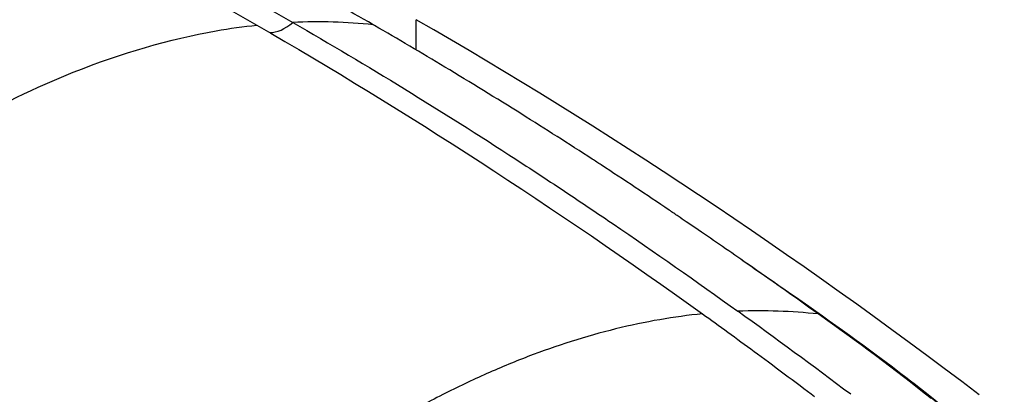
# Model space of a CAD drawing. Header units: millimetres. Extents: x 0 to 4378, y 0 to 2397.
# Tile 641 of 656: x 2606 to 2614, y 1982 to 1985. Entities that reach past the tile are written whole.
import ezdxf

# ---------------------------------------------------------------- set-up
doc = ezdxf.new("R2010")
doc.units = ezdxf.units.MM
doc.header["$LTSCALE"] = 0.2
doc.layers.add('01_Object Line', color=4, linetype='Continuous')

# ---------------------------------------------------------------- blocks, each defined once
blk = doc.blocks.new('Blk$A18R2-0W24D')
blk.add_line((-128.7133453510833, 1125.713814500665), (-128.7133453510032, 1125.953595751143))
for centre, major_axis, ratio, start_param, end_param in [((-118.0161217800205, 1099.422279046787), (19.50000000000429, -33.77499074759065), 0.5773502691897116, 0, 3.141592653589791), ((-121.1981022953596, 1097.585161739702), (19.5000000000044, -33.77499074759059), 0.5773502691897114, 0, 3.141592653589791), ((-122.2587624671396, 1096.972789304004), (19.50000000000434, -33.77499074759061), 0.5773502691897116, 6.276472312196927, 9.43149095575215), ((-129.7565438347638, 1126.176754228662), (-0.1766557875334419, -0.3079886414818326), 0.5792306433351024, 0.292939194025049, 1.037887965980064), ((-472.9039207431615, -1193.469473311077), (-344.0394065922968, -2319.358834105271), 0.04282765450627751, 3.14349642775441, 3.149811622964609), ((-128.6497789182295, 1093.282942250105), (-19.98424188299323, 34.61358883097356), 0.5773513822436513, 5.341330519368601, 5.500035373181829), ((-128.6610486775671, 1092.762776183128), (21.68060373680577, -35.30950783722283), 0.5534740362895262, 2.187802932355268, 2.218616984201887), ((-127.1122727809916, 1114.326031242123), (-2.061076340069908, -9.213435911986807), 0.6695215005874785, 3.21730762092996, 3.317214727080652)]:
    blk.add_ellipse(centre, major_axis=major_axis, ratio=ratio, start_param=start_param, end_param=end_param)
for points in [[(-133.5010946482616, 1127.69444771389), (-132.3326700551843, 1127.185137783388), (-131.155077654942, 1126.590279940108), (-129.9780337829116, 1125.911100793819)], [(-129.9763386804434, 1125.910122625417), (-128.795259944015, 1125.228523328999), (-127.6149419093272, 1124.462042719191), (-126.4426676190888, 1123.619280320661)], [(-126.1258584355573, 1124.04417475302), (-126.0215758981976, 1123.97270765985), (-125.9169242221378, 1123.900812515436), (-125.8123025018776, 1123.828324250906)], [(-124.6274070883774, 1122.94568894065), (-124.9175046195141, 1123.178566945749), (-125.2188016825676, 1123.401526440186), (-125.5236108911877, 1123.617644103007)]]:
    blk.add_open_spline(points, degree=3)
for points, knots in [([(-133.219173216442, 1127.71403374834), (-132.9268828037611, 1127.587267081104), (-132.6347651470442, 1127.454902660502), (-132.0499440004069, 1127.180074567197), (-131.7559504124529, 1127.037096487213), (-130.8722704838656, 1126.591289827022), (-130.282237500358, 1126.272588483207), (-129.6926045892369, 1125.932118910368)], [-0.5004109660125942, -0.5004109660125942, -0.5004109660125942, -0.5004109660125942, -0.3751555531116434, -0.3751555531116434, -0.2502054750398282, -0.2502054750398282, -5.978290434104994e-08, -5.978290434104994e-08, -5.978290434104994e-08, -5.978290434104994e-08]), ([(-129.0542166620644, 1125.913190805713), (-129.2587083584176, 1126.031166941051), (-129.4633607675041, 1126.146431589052), (-129.6679220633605, 1126.259065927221), (-129.8546776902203, 1126.361896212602), (-130.0413567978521, 1126.462533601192), (-130.2277119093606, 1126.560997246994), (-130.4112803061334, 1126.657988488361), (-130.5945317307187, 1126.752868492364), (-130.7780386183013, 1126.84571483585), (-130.7991850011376, 1126.856413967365), (-130.8203347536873, 1126.867086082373), (-130.8414887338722, 1126.877731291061), (-131.027206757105, 1126.971189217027), (-131.2132409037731, 1127.062569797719), (-131.4002096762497, 1127.151962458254), (-131.4458429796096, 1127.173780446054), (-131.4913837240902, 1127.195463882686), (-131.536850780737, 1127.217014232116), (-131.6505231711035, 1127.27089235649), (-131.763528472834, 1127.32400487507), (-131.8763659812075, 1127.37629818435), (-131.8996864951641, 1127.387105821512), (-131.9229997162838, 1127.397878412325), (-131.9463098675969, 1127.408615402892), (-132.1189014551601, 1127.488113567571), (-132.2911668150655, 1127.56564506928), (-132.4643165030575, 1127.64095956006), (-132.481444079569, 1127.648409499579), (-132.4985802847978, 1127.655837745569), (-132.515726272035, 1127.663244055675), (-132.5377030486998, 1127.672737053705), (-132.5596959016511, 1127.68219402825), (-132.5821172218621, 1127.692858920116)], [13.58946835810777, 13.58946835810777, 13.58946835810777, 13.58946835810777, 14.4789987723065, 14.4789987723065, 14.4789987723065, 15.2911016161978, 15.2911016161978, 15.2911016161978, 16.0910604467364, 16.0910604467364, 16.0910604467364, 16.1832435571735, 16.1832435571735, 16.1832435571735, 16.9925505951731, 16.9925505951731, 16.9925505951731, 17.19007744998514, 17.19007744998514, 17.19007744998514, 17.6839152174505, 17.6839152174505, 17.6839152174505, 17.7859783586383, 17.7859783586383, 17.7859783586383, 18.5416679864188, 18.5416679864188, 18.5416679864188, 18.6164190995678, 18.6164190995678, 18.6164190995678, 18.7122309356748, 18.7122309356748, 18.7122309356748, 18.7122309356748]), ([(-134.4801743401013, 1123.533039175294), (-134.0674756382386, 1123.900809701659), (-133.6619953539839, 1124.226447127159), (-132.6361480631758, 1124.956491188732), (-132.0262619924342, 1125.298549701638), (-131.0485611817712, 1125.689716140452), (-130.6709382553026, 1125.799513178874), (-130.1916290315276, 1125.884285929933), (-130.0835686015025, 1125.899701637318), (-129.9763386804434, 1125.910122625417)], [0.0735794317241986, 0.0735794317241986, 0.0735794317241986, 0.0735794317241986, 1.77345565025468, 1.77345565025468, 4.45062885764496, 4.45062885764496, 6.1878367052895, 6.1878367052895, 6.69711742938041, 6.69711742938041, 6.69711742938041, 6.69711742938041]), ([(-129.6926045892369, 1125.932118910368), (-129.1014068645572, 1125.591163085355), (-128.5113302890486, 1125.228726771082), (-127.7751320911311, 1124.750131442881), (-127.6280327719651, 1124.653185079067), (-127.3705843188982, 1124.481244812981), (-127.2605713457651, 1124.407023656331), (-126.8200022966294, 1124.107106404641), (-126.4897153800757, 1123.876380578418), (-126.1606886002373, 1123.638831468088)], [-0.5012622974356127, -0.5012622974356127, -0.5012622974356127, -0.5012622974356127, -0.250662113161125, -0.250662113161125, -0.1880426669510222, -0.1880426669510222, -0.1410103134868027, -0.1410103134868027, -6.175530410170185e-05, -6.175530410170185e-05, -6.175530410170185e-05, -6.175530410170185e-05]), ([(-125.5249779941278, 1123.618631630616), (-125.6960154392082, 1123.742174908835), (-125.8686886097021, 1123.864752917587), (-126.0415763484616, 1123.985476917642), (-126.0572501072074, 1123.996421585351), (-126.0729256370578, 1124.007351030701), (-126.0886019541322, 1124.018265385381), (-126.2174491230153, 1124.107972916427), (-126.3463987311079, 1124.196665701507), (-126.4747761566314, 1124.284398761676), (-126.5066757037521, 1124.306198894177), (-126.5385401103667, 1124.327939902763), (-126.5703593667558, 1124.349622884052), (-126.5915594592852, 1124.364069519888), (-126.6127471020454, 1124.378488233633), (-126.633920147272, 1124.392878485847), (-126.6578264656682, 1124.409126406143), (-126.6817083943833, 1124.425337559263), (-126.7055625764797, 1124.441511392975), (-126.8846780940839, 1124.562956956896), (-127.0647105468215, 1124.682544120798), (-127.2450876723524, 1124.800187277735), (-127.2688484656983, 1124.815684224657), (-127.292615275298, 1124.83114746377), (-127.3163868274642, 1124.846576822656), (-127.502457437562, 1124.96734934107), (-127.6888111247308, 1125.086039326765), (-127.8748278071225, 1125.202552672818), (-128.0785424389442, 1125.33015130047), (-128.2818495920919, 1125.455138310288), (-128.485184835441, 1125.577553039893), (-128.6713522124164, 1125.689632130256), (-128.8575441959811, 1125.799555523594), (-129.0441322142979, 1125.907366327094), (-129.0475022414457, 1125.909313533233), (-129.0508723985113, 1125.911260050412), (-129.0542166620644, 1125.913190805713)], [-18.71023257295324, -18.71023257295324, -18.71023257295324, -18.71023257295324, -17.9602097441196, -17.9602097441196, -17.9602097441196, -17.8922137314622, -17.8922137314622, -17.8922137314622, -17.3333392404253, -17.3333392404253, -17.3333392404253, -17.1944686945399, -17.1944686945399, -17.1944686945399, -17.1019439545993, -17.1019439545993, -17.1019439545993, -16.9974750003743, -16.9974750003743, -16.9974750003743, -16.2130418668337, -16.2130418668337, -16.2130418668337, -16.1097097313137, -16.1097097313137, -16.1097097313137, -15.3008827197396, -15.3008827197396, -15.3008827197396, -14.4151025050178, -14.4151025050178, -14.4151025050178, -13.60410989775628, -13.60410989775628, -13.60410989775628, -13.5894622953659, -13.5894622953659, -13.5894622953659, -13.5894622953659]), ([(-139.9744902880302, 1124.331393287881), (-138.5616030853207, 1123.758772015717), (-137.1478707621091, 1123.061804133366), (-134.3319710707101, 1121.435286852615), (-132.9313976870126, 1120.505815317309), (-131.5255587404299, 1119.450899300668)], [0, 0, 0, 0, 0.6061918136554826, 0.6061918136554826, 1.212383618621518, 1.212383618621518, 1.212383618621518, 1.212383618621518]), ([(-125.8123025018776, 1123.828324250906), (-125.2381201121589, 1123.430495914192), (-124.6648399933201, 1123.014802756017), (-123.4469728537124, 1121.906506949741), (-123.1170413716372, 1121.103855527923), (-123.2723824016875, 1119.680816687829), (-123.7533077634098, 1119.074630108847), (-124.5478728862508, 1118.750691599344)], [4.433635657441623, 4.433635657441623, 4.433635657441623, 4.433635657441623, 6.88336593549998, 6.88336593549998, 10.32504890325, 10.32504890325, 13.7667310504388, 13.7667310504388, 13.7667310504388, 13.7667310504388]), ([(-126.4426676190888, 1123.619280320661), (-126.5549060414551, 1123.607556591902), (-126.6675538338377, 1123.591962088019), (-126.8967346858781, 1123.552054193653), (-127.0132974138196, 1123.527546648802), (-127.2477470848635, 1123.469847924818), (-127.3656343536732, 1123.436656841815), (-127.5979059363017, 1123.362995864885), (-127.7122352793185, 1123.322881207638), (-127.9424444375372, 1123.234537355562), (-128.058328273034, 1123.186283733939), (-128.2908346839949, 1123.081979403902), (-128.4074534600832, 1123.025957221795), (-128.5867533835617, 1122.934131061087), (-128.6490392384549, 1122.901190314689), (-128.8361153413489, 1122.799109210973), (-128.9613543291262, 1122.726602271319), (-129.2156425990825, 1122.571146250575), (-129.3447183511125, 1122.488016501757), (-129.6046732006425, 1122.31225713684), (-129.7355570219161, 1122.219598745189), (-129.9973117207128, 1122.026049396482), (-130.1281670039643, 1121.925260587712), (-130.3351010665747, 1121.759514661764), (-130.4107101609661, 1121.697633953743), (-130.6366064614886, 1121.508797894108), (-130.7875440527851, 1121.377438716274), (-130.9394344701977, 1121.239997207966)], [1.94273352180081, 1.94273352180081, 1.94273352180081, 1.94273352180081, 2.4574735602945, 2.4574735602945, 2.98419006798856, 2.98419006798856, 3.51090657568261, 3.51090657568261, 4.01596246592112, 4.01596246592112, 4.52254927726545, 4.52254927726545, 5.02730876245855, 5.02730876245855, 5.29496869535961, 5.29496869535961, 5.82929446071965, 5.82929446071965, 6.3743318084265, 6.3743318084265, 6.92102852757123, 6.92102852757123, 7.46165499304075, 7.46165499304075, 7.77143347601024, 7.77143347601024, 8.38446136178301, 8.38446136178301, 8.38446136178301, 8.38446136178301]), ([(-126.4426676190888, 1123.619280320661), (-126.3093203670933, 1123.523107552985), (-126.1719232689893, 1123.423461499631), (-125.8915864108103, 1123.217626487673), (-125.6934592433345, 1123.070526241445), (-125.5519700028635, 1122.963237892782)], [9.001740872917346e-05, 9.001740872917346e-05, 9.001740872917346e-05, 9.001740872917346e-05, 0.05699219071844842, 0.05699219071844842, 0.114125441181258, 0.114125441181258, 0.114125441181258, 0.114125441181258]), ([(-130.9394344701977, 1121.239997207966), (-131.3213962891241, 1121.517011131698), (-131.7054988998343, 1121.784856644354), (-132.8845892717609, 1122.577640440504), (-133.6830509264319, 1123.073197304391), (-134.4801743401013, 1123.533039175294)], [-5.09616784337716, -5.09616784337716, -5.09616784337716, -5.09616784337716, -3.43282997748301, -3.43282997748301, -1.61703431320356e-08, -1.61703431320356e-08, -1.61703431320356e-08, -1.61703431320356e-08]), ([(-125.2620738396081, 1123.438146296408), (-124.8356014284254, 1123.128206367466), (-124.4266789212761, 1122.820214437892), (-123.7546021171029, 1122.16756104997), (-123.5112229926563, 1121.842854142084), (-123.1297707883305, 1121.106516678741), (-123.0087976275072, 1120.687278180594), (-122.981138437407, 1120.31380777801)], [0.07726027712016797, 0.07726027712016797, 0.07726027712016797, 0.07726027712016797, 0.2575295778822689, 0.2575295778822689, 0.393836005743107, 0.393836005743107, 0.5442859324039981, 0.5442859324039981, 0.5442859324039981, 0.5442859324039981]), ([(-131.2270423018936, 1120.973758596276), (-131.5224423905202, 1121.186068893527), (-131.8142507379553, 1121.396021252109), (-132.4019649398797, 1121.801763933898), (-132.7029863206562, 1122.001224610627), (-133.5842115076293, 1122.570498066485), (-134.1735272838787, 1122.928799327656), (-134.761966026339, 1123.268047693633)], [-0.4993421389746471, -0.4993421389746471, -0.4993421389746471, -0.4993421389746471, -0.3742808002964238, -0.3742808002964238, -0.2496081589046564, -0.2496081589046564, -8.224691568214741e-08, -8.224691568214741e-08, -8.224691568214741e-08, -8.224691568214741e-08])]:
    blk.add_open_spline(points, degree=3, knots=knots)

msp = doc.modelspace()

# ---------------------------------------------------------------- block references
at = {"layer": '01_Object Line'}
msp.add_blockref('Blk$A18R2-0W24D', (2737.807365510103, 859.1456654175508), dxfattribs=at)

doc.saveas('drawing.dxf')
